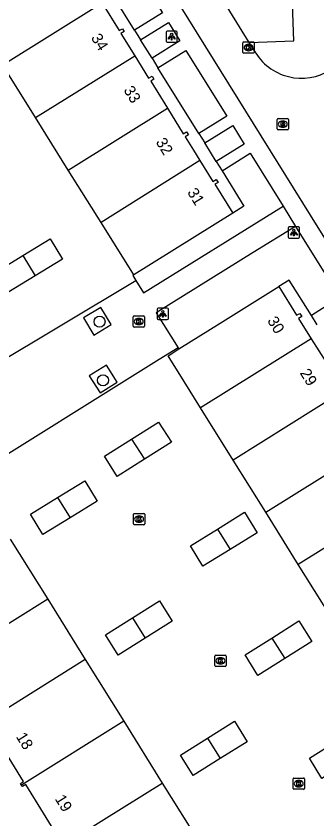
# Model space of a CAD drawing. Extents: x 159280 to 160375, y 384531 to 385872.
# Drawn here: x 159531.5 to 159558.3, y 385320.3 to 385391.6 of the extents above; entities that cross this region are included whole.
import ezdxf

# ---------------------------------------------------------------- set-up
doc = ezdxf.new("R2010")
doc.units = 0
for name, color, linetype in [('IMGEO_Boom', 7, 'Continuous'), ('IMGEO_Groenvoorziening', 7, 'Continuous'), ('IMGEO_Kolk', 7, 'Continuous'), ('IMGEO_Lichtpunt', 7, 'Continuous'), ('IMGEO_Pand', 7, 'Continuous'), ('IMGEO_Pand_nummerreeks', 7, 'Continuous'), ('IMGEO_Parkeervlak_open', 7, 'Continuous'), ('IMGEO_Rijbaan_lokaal_open', 7, 'Continuous'), ('IMGEO_Rioolput', 7, 'Continuous'), ('IMGEO_Voetpad_open', 7, 'Continuous')]:
    doc.layers.add(name, color=color, linetype=linetype)

msp = doc.modelspace()

# ---------------------------------------------------------------- linework, layer by layer
at = {"layer": 'IMGEO_Boom'}
for centre in [(159538.932, 385364.446), (159539.24, 385359.245)]:
    msp.add_circle(centre, 0.489, dxfattribs=at)
at = {"layer": 'IMGEO_Groenvoorziening'}
for points in [[(159542.034, 385390.34), (159538.414, 385396.179)], [(159543.595, 385387.858), (159542.573, 385389.491)], [(159547.763, 385381.17), (159544.114, 385387.004)], [(159549.303, 385378.693), (159548.285, 385380.345)], [(159549.83, 385377.84), (159551.76, 385374.716), (159550.773, 385374.1)], [(159541.969, 385368.61), (159541.884, 385368.557), (159542.167, 385368.097)], [(159557.757, 385364.996), (159555.774, 385368.145), (159554.867, 385367.58)], [(159545.983, 385362.027), (159545.911, 385362.141)]]:
    msp.add_lwpolyline(points, dxfattribs=at)
at = {"layer": 'IMGEO_Kolk'}
for p, q in [((159551.679, 385388.376), (159551.679, 385389.228)), ((159551.754, 385389.302), (159552.606, 385389.302)), ((159552.167, 385389.082), (159552.192, 385389.082)), ((159552.68, 385389.228), (159552.68, 385388.376)), ((159552.606, 385388.302), (159551.754, 385388.302)), ((159552.19, 385388.522), (159552.165, 385388.522)), ((159541.922, 385364.041), (159541.922, 385364.893)), ((159541.997, 385364.967), (159542.849, 385364.967)), ((159542.41, 385364.747), (159542.435, 385364.747)), ((159542.923, 385364.893), (159542.923, 385364.041)), ((159542.433, 385364.187), (159542.408, 385364.187)), ((159542.849, 385363.967), (159541.997, 385363.967)), ((159541.949, 385346.49), (159541.949, 385347.342)), ((159542.024, 385347.416), (159542.876, 385347.416)), ((159542.437, 385347.196), (159542.462, 385347.196)), ((159542.95, 385347.342), (159542.95, 385346.49)), ((159542.876, 385346.416), (159542.024, 385346.416)), ((159542.46, 385346.636), (159542.435, 385346.636)), ((159549.256, 385334.826), (159550.108, 385334.826)), ((159549.181, 385333.9), (159549.181, 385334.752)), ((159549.669, 385334.606), (159549.694, 385334.606)), ((159550.182, 385334.752), (159550.182, 385333.9)), ((159550.108, 385333.826), (159549.256, 385333.826)), ((159549.692, 385334.046), (159549.667, 385334.046)), ((159556.138, 385322.985), (159556.138, 385323.837)), ((159556.213, 385323.911), (159557.065, 385323.911)), ((159556.626, 385323.691), (159556.651, 385323.691)), ((159557.139, 385323.837), (159557.139, 385322.985)), ((159557.065, 385322.911), (159556.213, 385322.911)), ((159556.649, 385323.131), (159556.624, 385323.131))]:
    msp.add_line(p, q, dxfattribs=at)
for points in [[(159551.679, 385388.376), (159551.679, 385389.228)], [(159551.754, 385389.302), (159552.606, 385389.302)], [(159552, 385389.002), (159552.123, 385389.002), (159552.123, 385388.851), (159552.253, 385389.002), (159552.417, 385389.002), (159552.271, 385388.851), (159552.424, 385388.602), (159552.272, 385388.602), (159552.187, 385388.766), (159552.123, 385388.699), (159552.123, 385388.602), (159552, 385388.602), (159552, 385389.002)], [(159552.68, 385389.228), (159552.68, 385388.376)], [(159552.606, 385388.302), (159551.754, 385388.302)], [(159541.922, 385364.041), (159541.922, 385364.893)], [(159541.997, 385364.967), (159542.849, 385364.967)], [(159542.923, 385364.893), (159542.923, 385364.041)], [(159542.243, 385364.667), (159542.366, 385364.667), (159542.366, 385364.516), (159542.496, 385364.667), (159542.66, 385364.667), (159542.514, 385364.516), (159542.667, 385364.267), (159542.515, 385364.267), (159542.43, 385364.431), (159542.366, 385364.364), (159542.366, 385364.267), (159542.243, 385364.267), (159542.243, 385364.667)], [(159542.849, 385363.967), (159541.997, 385363.967)], [(159541.949, 385346.49), (159541.949, 385347.342)], [(159542.024, 385347.416), (159542.876, 385347.416)], [(159542.27, 385347.116), (159542.393, 385347.116), (159542.393, 385346.965), (159542.523, 385347.116), (159542.687, 385347.116), (159542.541, 385346.965), (159542.694, 385346.716), (159542.542, 385346.716), (159542.457, 385346.88), (159542.393, 385346.813), (159542.393, 385346.716), (159542.27, 385346.716), (159542.27, 385347.116)], [(159542.95, 385347.342), (159542.95, 385346.49)], [(159542.876, 385346.416), (159542.024, 385346.416)], [(159549.256, 385334.826), (159550.108, 385334.826)], [(159549.181, 385333.9), (159549.181, 385334.752)], [(159549.502, 385334.526), (159549.625, 385334.526), (159549.625, 385334.375), (159549.755, 385334.526), (159549.919, 385334.526), (159549.773, 385334.375), (159549.926, 385334.126), (159549.774, 385334.126), (159549.689, 385334.29), (159549.625, 385334.223), (159549.625, 385334.126), (159549.502, 385334.126), (159549.502, 385334.526)], [(159550.182, 385334.752), (159550.182, 385333.9)], [(159550.108, 385333.826), (159549.256, 385333.826)], [(159556.138, 385322.985), (159556.138, 385323.837)], [(159556.213, 385323.911), (159557.065, 385323.911)], [(159556.459, 385323.611), (159556.582, 385323.611), (159556.582, 385323.46), (159556.712, 385323.611), (159556.876, 385323.611), (159556.73, 385323.46), (159556.883, 385323.211), (159556.731, 385323.211), (159556.646, 385323.375), (159556.582, 385323.308), (159556.582, 385323.211), (159556.459, 385323.211), (159556.459, 385323.611)], [(159557.139, 385323.837), (159557.139, 385322.985)], [(159557.065, 385322.911), (159556.213, 385322.911)]]:
    msp.add_lwpolyline(points, dxfattribs=at)
for centre, start, end in [((159551.756, 385389.226), 91.55205, 178.44795), ((159551.756, 385389.226), 91.55205, 178.44795), ((159552.604, 385389.226), 1.55205, 88.44795), ((159552.604, 385389.226), 1.55205, 88.44795), ((159551.756, 385388.378), 181.55205, 268.44795), ((159551.756, 385388.378), 181.55205, 268.44795), ((159552.604, 385388.378), 271.55205, 358.44795), ((159552.604, 385388.378), 271.55205, 358.44795), ((159541.999, 385364.891), 91.55205, 178.44795), ((159541.999, 385364.891), 91.55205, 178.44795), ((159542.847, 385364.891), 1.55205, 88.44795), ((159542.847, 385364.891), 1.55205, 88.44795), ((159541.999, 385364.043), 181.55205, 268.44795), ((159541.999, 385364.043), 181.55205, 268.44795), ((159542.847, 385364.043), 271.55205, 358.44795), ((159542.847, 385364.043), 271.55205, 358.44795), ((159542.026, 385347.34), 91.55205, 178.44795), ((159542.026, 385347.34), 91.55205, 178.44795), ((159542.874, 385347.34), 1.55205, 88.44795), ((159542.874, 385347.34), 1.55205, 88.44795), ((159542.026, 385346.492), 181.55205, 268.44795), ((159542.026, 385346.492), 181.55205, 268.44795), ((159542.874, 385346.492), 271.55205, 358.44795), ((159542.874, 385346.492), 271.55205, 358.44795), ((159549.258, 385334.75), 91.55205, 178.44795), ((159549.258, 385334.75), 91.55205, 178.44795), ((159550.106, 385334.75), 1.55205, 88.44795), ((159550.106, 385334.75), 1.55205, 88.44795), ((159549.258, 385333.902), 181.55205, 268.44795), ((159549.258, 385333.902), 181.55205, 268.44795), ((159550.106, 385333.902), 271.55205, 358.44795), ((159550.106, 385333.902), 271.55205, 358.44795), ((159556.215, 385323.835), 91.55205, 178.44795), ((159556.215, 385323.835), 91.55205, 178.44795), ((159557.063, 385323.835), 1.55205, 88.44795), ((159557.063, 385323.835), 1.55205, 88.44795), ((159556.215, 385322.987), 181.55205, 268.44795), ((159556.215, 385322.987), 181.55205, 268.44795), ((159557.063, 385322.987), 271.55205, 358.44795), ((159557.063, 385322.987), 271.55205, 358.44795)]:
    msp.add_arc(centre, 0.0765, start, end, dxfattribs=at)
for centre, major_axis, ratio, start_param, end_param in [((159552.166, 385388.802), (-0.387, 0.002), 0.722429, 4.712389, 7.853982), ((159552.191, 385388.802), (-0.39, 0.002), 0.717154, 1.570796, 4.712389), ((159542.409, 385364.467), (-0.387, 0.002), 0.722429, 4.712389, 7.853982), ((159542.434, 385364.467), (-0.39, 0.002), 0.717154, 1.570796, 4.712389), ((159542.436, 385346.916), (-0.387, 0.002), 0.722429, 4.712389, 7.853982), ((159542.461, 385346.916), (-0.39, 0.002), 0.717154, 1.570796, 4.712389), ((159549.668, 385334.326), (-0.387, 0.002), 0.722429, 4.712389, 7.853982), ((159549.693, 385334.326), (-0.39, 0.002), 0.717154, 1.570796, 4.712389), ((159556.625, 385323.411), (-0.387, 0.002), 0.722429, 4.712389, 7.853982), ((159556.65, 385323.411), (-0.39, 0.002), 0.717154, 1.570796, 4.712389)]:
    msp.add_ellipse(centre, major_axis=major_axis, ratio=ratio, start_param=start_param, end_param=end_param, dxfattribs=at)
at = {"layer": 'IMGEO_Lichtpunt'}
for p, q in [((159544.847, 385390.174), (159544.847, 385389.367)), ((159544.847, 385390.174), (159544.847, 385389.367)), ((159545.749, 385390.269), (159544.941, 385390.269)), ((159545.749, 385390.269), (159544.941, 385390.269)), ((159545.843, 385389.367), (159545.843, 385390.174)), ((159545.843, 385389.367), (159545.843, 385390.174)), ((159544.941, 385389.273), (159545.749, 385389.273)), ((159544.941, 385389.273), (159545.749, 385389.273)), ((159555.703, 385372.772), (159555.703, 385371.965)), ((159555.703, 385372.772), (159555.703, 385371.965)), ((159556.605, 385372.867), (159555.797, 385372.867)), ((159556.605, 385372.867), (159555.797, 385372.867)), ((159556.699, 385371.965), (159556.699, 385372.772)), ((159556.699, 385371.965), (159556.699, 385372.772)), ((159555.797, 385371.871), (159556.605, 385371.871)), ((159555.797, 385371.871), (159556.605, 385371.871)), ((159544.055, 385365.548), (159544.055, 385364.741)), ((159544.055, 385365.548), (159544.055, 385364.741)), ((159544.957, 385365.643), (159544.149, 385365.643)), ((159544.957, 385365.643), (159544.149, 385365.643)), ((159545.051, 385364.741), (159545.051, 385365.548)), ((159545.051, 385364.741), (159545.051, 385365.548)), ((159544.149, 385364.647), (159544.957, 385364.647)), ((159544.149, 385364.647), (159544.957, 385364.647))]:
    msp.add_line(p, q, dxfattribs=at)
for points in [[(159545.221, 385389.838), (159545.26, 385389.81), (159545.072, 385389.548), (159545.034, 385389.575), (159545.221, 385389.838)], [(159545.323, 385389.79), (159545.37, 385389.79), (159545.37, 385389.468), (159545.323, 385389.468), (159545.323, 385389.79)], [(159545.433, 385389.81), (159545.471, 385389.837), (159545.658, 385389.575), (159545.619, 385389.547), (159545.433, 385389.81)], [(159556.077, 385372.436), (159556.116, 385372.408), (159555.928, 385372.146), (159555.89, 385372.173), (159556.077, 385372.436)], [(159556.179, 385372.388), (159556.226, 385372.388), (159556.226, 385372.066), (159556.179, 385372.066), (159556.179, 385372.388)], [(159556.289, 385372.408), (159556.327, 385372.435), (159556.514, 385372.173), (159556.475, 385372.145), (159556.289, 385372.408)], [(159544.429, 385365.212), (159544.468, 385365.184), (159544.28, 385364.922), (159544.242, 385364.949), (159544.429, 385365.212)], [(159544.531, 385365.164), (159544.578, 385365.164), (159544.578, 385364.842), (159544.531, 385364.842), (159544.531, 385365.164)], [(159544.641, 385365.184), (159544.679, 385365.211), (159544.866, 385364.949), (159544.827, 385364.921), (159544.641, 385365.184)]]:
    msp.add_lwpolyline(points, dxfattribs=at)
for centre in [(159545.346, 385389.972), (159556.202, 385372.57), (159544.554, 385365.346)]:
    msp.add_circle(centre, 0.0994, dxfattribs=at)
for centre, start, end in [((159544.941, 385390.174), 90, 180), ((159544.941, 385390.174), 90, 180), ((159545.749, 385390.174), 0, 90), ((159545.749, 385390.174), 0, 90), ((159544.941, 385389.367), 180, 270), ((159544.941, 385389.367), 180, 270), ((159545.749, 385389.367), 270, 0), ((159545.749, 385389.367), 270, 360), ((159555.797, 385372.772), 90, 180), ((159555.797, 385372.772), 90, 180), ((159556.605, 385372.772), 0, 90), ((159556.605, 385372.772), 0, 90), ((159555.797, 385371.965), 180, 270), ((159555.797, 385371.965), 180, 270), ((159556.605, 385371.965), 270, 0), ((159556.605, 385371.965), 270, 360), ((159544.149, 385365.548), 90, 180), ((159544.149, 385365.548), 90, 180), ((159544.957, 385365.548), 0, 90), ((159544.957, 385365.548), 0, 90), ((159544.149, 385364.741), 180, 270), ((159544.149, 385364.741), 180, 270), ((159544.957, 385364.741), 270, 0), ((159544.957, 385364.741), 270, 360)]:
    msp.add_arc(centre, 0.0946, start, end, dxfattribs=at)
at = {"layer": 'IMGEO_Pand'}
for points in [[(159539.163, 385392.732), (159530.347, 385387.229)], [(159539.163, 385392.732), (159540.671, 385390.312), (159540.966, 385390.47), (159541.12, 385390.223), (159540.836, 385390.056), (159542.062, 385388.073)], [(159533.253, 385382.575), (159542.062, 385388.073)], [(159542.062, 385388.073), (159543.294, 385386.081), (159543.598, 385386.247), (159543.757, 385385.986), (159543.477, 385385.821), (159544.962, 385383.415)], [(159533.253, 385382.575), (159530.347, 385387.229)], [(159536.158, 385377.92), (159544.962, 385383.415)], [(159544.962, 385383.415), (159546.368, 385381.136), (159546.666, 385381.325), (159546.839, 385381.048), (159546.543, 385380.871), (159547.268, 385379.692), (159547.857, 385378.754)], [(159536.158, 385377.92), (159533.253, 385382.575)], [(159547.857, 385378.754), (159539.064, 385373.265)], [(159547.857, 385378.754), (159549.012, 385376.913), (159549.29, 385377.084), (159549.47, 385376.825), (159549.19, 385376.653), (159550.773, 385374.1)], [(159539.064, 385373.265), (159536.158, 385377.92)], [(159550.773, 385374.1), (159541.969, 385368.61)], [(159541.969, 385368.61), (159539.064, 385373.265)], [(159532.101, 385370.326), (159534.539, 385371.81), (159535.626, 385369.995), (159533.211, 385368.516)], [(159533.211, 385368.516), (159530.795, 385367.036), (159529.689, 385368.858), (159532.101, 385370.326)], [(159532.101, 385370.326), (159533.211, 385368.516)], [(159545.983, 385362.027), (159549.656, 385364.332), (159554.867, 385367.58)], [(159554.867, 385367.58), (159556.45, 385365.023), (159556.729, 385365.191), (159556.902, 385364.907), (159556.624, 385364.736), (159557.752, 385362.931)], [(159557.752, 385362.931), (159547.913, 385356.788)], [(159557.752, 385362.931), (159559.089, 385360.791), (159559.374, 385360.954), (159559.549, 385360.674), (159559.262, 385360.51), (159560.644, 385358.296)], [(159547.913, 385356.788), (159546.45, 385359.131), (159545.022, 385361.424), (159545.983, 385362.027)], [(159560.644, 385358.296), (159550.806, 385352.154)], [(159550.806, 385352.154), (159547.913, 385356.788)], [(159541.785, 385354.025), (159544.186, 385355.533), (159545.323, 385353.739), (159542.916, 385352.226)], [(159542.916, 385352.226), (159540.509, 385350.712), (159539.375, 385352.511), (159541.785, 385354.025)], [(159541.785, 385354.025), (159542.916, 385352.226)], [(159553.699, 385347.52), (159563.539, 385353.664)], [(159553.699, 385347.52), (159550.806, 385352.154)], [(159535.199, 385348.834), (159537.637, 385350.318), (159538.724, 385348.503), (159536.308, 385347.024)], [(159536.308, 385347.024), (159533.893, 385345.544), (159532.787, 385347.366), (159535.199, 385348.834)], [(159535.199, 385348.834), (159536.308, 385347.024)], [(159566.422, 385349.023), (159556.592, 385342.886)], [(159549.422, 385346.027), (159551.826, 385347.523), (159552.954, 385345.705), (159550.547, 385344.22)], [(159556.592, 385342.886), (159553.699, 385347.52)], [(159550.547, 385344.22), (159548.12, 385342.722), (159547.018, 385344.532), (159549.422, 385346.027)], [(159549.422, 385346.027), (159550.547, 385344.22)], [(159530.995, 385345.14), (159534.332, 385339.79)], [(159559.485, 385338.252), (159556.592, 385342.886)], [(159534.332, 385339.79), (159525.505, 385334.283)], [(159534.332, 385339.79), (159537.665, 385334.447)], [(159541.856, 385338.146), (159544.259, 385339.654), (159545.385, 385337.84), (159542.987, 385336.339)], [(159542.987, 385336.339), (159540.589, 385334.838), (159539.447, 385336.633), (159541.856, 385338.146)], [(159541.856, 385338.146), (159542.987, 385336.339)], [(159554.249, 385336.351), (159556.65, 385337.871), (159557.794, 385336.046), (159555.39, 385334.536)], [(159555.39, 385334.536), (159552.986, 385333.025), (159551.868, 385334.844), (159554.249, 385336.351)], [(159554.249, 385336.351), (159555.39, 385334.536)], [(159537.665, 385334.447), (159528.852, 385328.949)], [(159537.665, 385334.447), (159541.091, 385328.956)], [(159531.997, 385323.284), (159531.909, 385323.415), (159532.188, 385323.601), (159529.026, 385328.677), (159528.748, 385328.501), (159528.57, 385328.77), (159528.852, 385328.949)], [(159541.091, 385328.956), (159531.997, 385323.284)], [(159541.091, 385328.956), (159544.511, 385323.473)], [(159548.533, 385327.444), (159550.936, 385328.952), (159552.062, 385327.138), (159549.664, 385325.637)], [(159549.664, 385325.637), (159547.266, 385324.136), (159546.124, 385325.931), (159548.533, 385327.444)], [(159548.533, 385327.444), (159549.664, 385325.637)], [(159561.115, 385325.382), (159558.688, 385323.87), (159557.583, 385325.684), (159559.99, 385327.186)], [(159535.707, 385317.981), (159544.511, 385323.473)], [(159544.511, 385323.473), (159547.84, 385318.137)], [(159535.707, 385317.981), (159535.419, 385317.802), (159535.244, 385318.069), (159535.532, 385318.259), (159532.372, 385323.337), (159532.084, 385323.155), (159531.997, 385323.284)]]:
    msp.add_lwpolyline(points, dxfattribs=at)
at = {"layer": 'IMGEO_Parkeervlak_open'}
msp.add_lwpolyline([(159552.229, 385389.262), (159556.205, 385389.402), (159556.08, 385392.689), (159554.73, 385392.591), (159554.629, 385395.014), (159548.8, 385394.837)], dxfattribs=at)
at = {"layer": 'IMGEO_Rijbaan_lokaal_open'}
for points in [[(159585.844, 385328.715), (159557.684, 385373.918), (159526.721, 385423.666)], [(159552.229, 385389.262), (159548.8, 385394.837)], [(159552.693, 385388.5), (159552.229, 385389.262)]]:
    msp.add_lwpolyline(points, dxfattribs=at)
msp.add_arc((159556.872, 385390.894), 4.816, 209.80517, 302.30208, dxfattribs=at)
at = {"layer": 'IMGEO_Rioolput'}
for p, q in [((159554.719, 385381.57), (159554.719, 385382.422)), ((159554.794, 385382.496), (159555.646, 385382.496)), ((159555.207, 385382.276), (159555.232, 385382.276)), ((159555.72, 385382.422), (159555.72, 385381.57)), ((159555.646, 385381.496), (159554.794, 385381.496)), ((159555.23, 385381.716), (159555.205, 385381.716))]:
    msp.add_line(p, q, dxfattribs=at)
for points in [[(159554.719, 385381.57), (159554.719, 385382.422)], [(159554.794, 385382.496), (159555.646, 385382.496)], [(159555.308, 385382.194), (159555.056, 385382.196), (159555.056, 385381.796)], [(159555.056, 385381.796), (159555.18, 385381.796), (159555.18, 385381.958), (159555.191, 385381.958)], [(159555.234, 385382.115), (159555.18, 385382.115), (159555.18, 385382.034)], [(159555.18, 385382.034), (159555.232, 385382.034)], [(159555.238, 385381.929), (159555.309, 385381.796), (159555.449, 385381.796), (159555.384, 385381.922)], [(159555.72, 385382.422), (159555.72, 385381.57)], [(159555.646, 385381.496), (159554.794, 385381.496)]]:
    msp.add_lwpolyline(points, dxfattribs=at)
for centre, radius, start, end in [((159554.796, 385382.42), 0.0765, 91.55205, 178.44795), ((159554.796, 385382.42), 0.0765, 91.55205, 178.44795), ((159555.19, 385381.905), 0.0533, 26.02933, 88.69889), ((159555.216, 385382.223), 0.19, 274.7715, 282.96867), ((159555.24, 385382.019), 0.0964, 77.00612, 93.18647), ((159555.254, 385382.076), 0.0378, 276.66336, 79.67722), ((159555.307, 385382.084), 0.109, 350.36119, 89.41601), ((159555.305, 385382.084), 0.112, 277.58423, 350.98172), ((159555.289, 385381.869), 0.108, 29.51342, 73.79051), ((159555.644, 385382.42), 0.0765, 1.55205, 88.44795), ((159555.644, 385382.42), 0.0765, 1.55205, 88.44795), ((159554.796, 385381.572), 0.0765, 181.55205, 268.44795), ((159554.796, 385381.572), 0.0765, 181.55205, 268.44795), ((159555.644, 385381.572), 0.0765, 271.55205, 358.44795), ((159555.644, 385381.572), 0.0765, 271.55205, 358.44795)]:
    msp.add_arc(centre, radius, start, end, dxfattribs=at)
for centre, major_axis, ratio, start_param, end_param in [((159555.206, 385381.996), (-0.387, 0.002), 0.722429, 4.712389, 7.853982), ((159555.231, 385381.996), (-0.39, 0.002), 0.717154, 1.570796, 4.712389)]:
    msp.add_ellipse(centre, major_axis=major_axis, ratio=ratio, start_param=start_param, end_param=end_param, dxfattribs=at)
at = {"layer": 'IMGEO_Voetpad_open'}
for points in [[(159538.414, 385396.179), (159540.896, 385397.718), (159544.516, 385391.879), (159542.034, 385390.34)], [(159542.573, 385389.491), (159545.048, 385391.04), (159546.07, 385389.407), (159543.595, 385387.858)], [(159542.034, 385390.34), (159542.573, 385389.491)], [(159544.114, 385387.004), (159546.59, 385388.552), (159550.239, 385382.718), (159547.763, 385381.17)], [(159543.595, 385387.858), (159544.114, 385387.004)], [(159548.285, 385380.345), (159550.771, 385381.877), (159551.789, 385380.225), (159549.303, 385378.693)], [(159547.763, 385381.17), (159548.285, 385380.345)], [(159549.83, 385377.84), (159552.306, 385379.406), (159555.238, 385374.72)], [(159549.303, 385378.693), (159549.83, 385377.84)], [(159542.167, 385368.097), (159542.83, 385367.018), (159555.238, 385374.72)], [(159555.238, 385374.72), (159556.351, 385372.911)], [(159556.351, 385372.911), (159552.599, 385370.593), (159543.979, 385365.226), (159545.911, 385362.141)], [(159556.351, 385372.911), (159560.291, 385366.59), (159557.757, 385364.996)], [(159522.704, 385356.461), (159542.167, 385368.097)], [(159539.04, 385365.72), (159537.509, 385364.793), (159538.438, 385363.263), (159539.974, 385364.206), (159539.04, 385365.72)], [(159558.279, 385364.167), (159557.757, 385364.996)], [(159545.911, 385362.141), (159544.219, 385361.084), (159526.589, 385350.077)], [(159539.549, 385360.593), (159538.008, 385359.643), (159538.98, 385358.125), (159540.493, 385359.091), (159539.549, 385360.593)]]:
    msp.add_lwpolyline(points, dxfattribs=at)

# ---------------------------------------------------------------- texts
at = {"layer": 'IMGEO_Pand_nummerreeks'}
for s, rotation, p in [('34', 301.73019, (159538.134, 385389.671)), ('33', 301.67863, (159541.032, 385385.024)), ('32', 301.58695, (159543.892, 385380.411)), ('31', 301.79895, (159546.688, 385375.944)), ('30', 301.99948, (159553.799, 385364.539)), ('29', 301.97656, (159556.698, 385359.896)), ('18', 301.91927, (159531.469, 385327.592)), ('19', 301.89635, (159534.93, 385322.065))]:
    msp.add_text(s, height=1, rotation=rotation, dxfattribs=at).set_placement(p)

doc.saveas('drawing.dxf')
